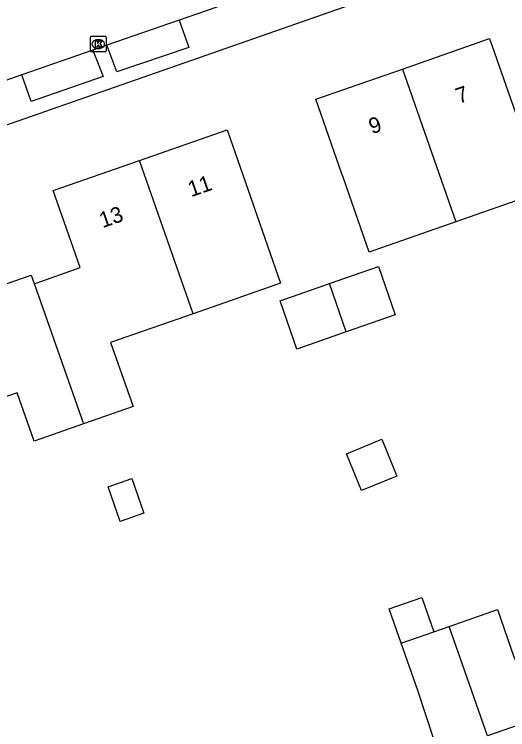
# Model space of a CAD drawing. Extents: x 158474 to 159560, y 388525 to 389605.
# Drawn here: x 158945.17 to 158976.45, y 389136.74 to 389182.1 of the extents above; entities that cross this region are included whole.
import ezdxf

# ---------------------------------------------------------------- set-up
doc = ezdxf.new("R2010")
doc.units = 0
for name, color, linetype in [('IMGEO_Kolk', 7, 'Continuous'), ('IMGEO_Pand', 7, 'Continuous'), ('IMGEO_Pand_nummerreeks', 7, 'Continuous'), ('IMGEO_Rijbaan_lokaal_open', 7, 'Continuous'), ('IMGEO_Voetpad_open', 7, 'Continuous')]:
    doc.layers.add(name, color=color, linetype=linetype)

msp = doc.modelspace()

# ---------------------------------------------------------------- linework, layer by layer
at = {"layer": 'IMGEO_Kolk'}
for p, q in [((158950.069, 389180.712), (158950.921, 389180.712)), ((158949.994, 389179.786), (158949.994, 389180.638)), ((158950.482, 389180.492), (158950.507, 389180.492)), ((158950.995, 389180.638), (158950.995, 389179.786)), ((158950.505, 389179.932), (158950.48, 389179.932)), ((158950.921, 389179.712), (158950.069, 389179.712))]:
    msp.add_line(p, q, dxfattribs=at)
for points in [[(158950.069, 389180.712), (158950.921, 389180.712)], [(158949.994, 389179.786), (158949.994, 389180.638)], [(158950.315, 389180.412), (158950.438, 389180.412), (158950.438, 389180.261), (158950.568, 389180.412), (158950.732, 389180.412), (158950.586, 389180.261), (158950.739, 389180.012), (158950.587, 389180.012), (158950.502, 389180.176), (158950.438, 389180.109), (158950.438, 389180.012), (158950.315, 389180.012), (158950.315, 389180.412)], [(158950.995, 389180.638), (158950.995, 389179.786)], [(158950.921, 389179.712), (158950.069, 389179.712)]]:
    msp.add_lwpolyline(points, dxfattribs=at)
for centre, start, end in [((158950.071, 389180.636), 91.552, 178.448), ((158950.071, 389180.636), 91.552, 178.448), ((158950.919, 389180.636), 1.552, 88.448), ((158950.919, 389180.636), 1.552, 88.448), ((158950.071, 389179.788), 181.552, 268.448), ((158950.071, 389179.788), 181.552, 268.448), ((158950.919, 389179.788), 271.552, 358.448), ((158950.919, 389179.788), 271.552, 358.448)]:
    msp.add_arc(centre, 0.0765, start, end, dxfattribs=at)
for centre, major_axis, ratio, start_param, end_param in [((158950.481, 389180.212), (-0.387, 0.002), 0.722429, 4.712389, 7.853982), ((158950.506, 389180.212), (-0.39, 0.002), 0.717154, 1.570796, 4.712389)]:
    msp.add_ellipse(centre, major_axis=major_axis, ratio=ratio, start_param=start_param, end_param=end_param, dxfattribs=at)
at = {"layer": 'IMGEO_Pand'}
for points in [[(158969.774, 389178.63), (158975.306, 389180.563), (158976.949, 389175.86), (158979.77, 389176.846), (158982.954, 389167.737), (158979.74, 389166.614), (158978.299, 389170.738), (158973.163, 389168.943)], [(158973.163, 389168.943), (158967.965, 389167.126), (158967.673, 389167.024), (158966.016, 389171.767), (158965.937, 389171.992), (158964.287, 389176.712), (158969.774, 389178.63)], [(158969.774, 389178.63), (158973.163, 389168.943)], [(158953.116, 389172.833), (158958.663, 389174.772), (158960.313, 389170.052), (158960.402, 389169.797), (158962.058, 389165.058), (158961.688, 389164.929), (158956.505, 389163.117)], [(158946.435, 389165.023), (158946.549, 389165.063), (158949.343, 389166.04), (158947.638, 389170.919), (158953.116, 389172.833)], [(158956.505, 389163.117), (158953.116, 389172.833)], [(158935.746, 389168.924), (158941.29, 389170.861), (158942.85, 389166.396), (158943.477, 389164.603), (158946.243, 389165.569), (158946.435, 389165.023)], [(158965.15, 389165.026), (158968.252, 389166.112), (158969.324, 389163.051), (158966.221, 389161.965)], [(158946.435, 389165.023), (158949.558, 389156.123)], [(158966.221, 389161.965), (158963.091, 389160.869), (158962.02, 389163.93), (158965.15, 389165.026)], [(158966.221, 389161.965), (158965.15, 389165.026)], [(158956.505, 389163.117), (158951.274, 389161.289), (158951.609, 389160.332), (158952.698, 389157.223), (158949.558, 389156.123)], [(158949.558, 389156.123), (158946.432, 389155.029), (158945.353, 389158.108), (158940.168, 389156.292), (158939.142, 389159.224)], [(158966.235, 389154.236), (158968.463, 389155.151), (158969.42, 389152.821), (158967.193, 389151.905), (158966.235, 389154.236)], [(158951.118, 389152.132), (158952.614, 389152.657), (158953.381, 389150.472), (158951.885, 389149.947), (158951.118, 389152.132)], [(158969.699, 389142.221), (158968.938, 389144.393), (158971.001, 389145.115), (158971.761, 389142.943)], [(158972.751, 389143.29), (158975.797, 389144.356), (158976.843, 389141.369), (158977.292, 389140.37), (158982.633, 389142.232)], [(158971.761, 389142.943), (158972.751, 389143.29)], [(158975.174, 389136.352), (158972.751, 389143.29)], [(158969.699, 389142.221), (158971.761, 389142.943)], [(158966.672, 389134.436), (158971.748, 389136.205), (158970.745, 389139.234), (158969.699, 389142.221)], [(158986.029, 389132.453), (158980.541, 389130.54), (158978.823, 389135.47), (158978.154, 389137.39), (158975.174, 389136.352)]]:
    msp.add_lwpolyline(points, dxfattribs=at)
at = {"layer": 'IMGEO_Rijbaan_lokaal_open'}
for points in [[(158961.986, 389183.958), (158955.627, 389181.737)], [(158955.627, 389181.737), (158951.027, 389180.141)], [(158950.152, 389179.838), (158945.652, 389178.269)], [(158951.027, 389180.141), (158950.152, 389179.838)], [(158945.652, 389178.269), (158938.84, 389175.876)]]:
    msp.add_lwpolyline(points, dxfattribs=at)
at = {"layer": 'IMGEO_Voetpad_open'}
for points in [[(158908.797, 389162.559), (158974.026, 389185.376)], [(158955.627, 389181.737), (158956.228, 389179.998), (158951.664, 389178.454), (158951.027, 389180.141)], [(158950.152, 389179.838), (158950.805, 389178.156), (158946.234, 389176.578), (158945.652, 389178.269)]]:
    msp.add_lwpolyline(points, dxfattribs=at)

# ---------------------------------------------------------------- texts
at = {"layer": 'IMGEO_Pand_nummerreeks'}
for s, rotation, p in [('7', 19.2605, (158973.362, 389176.41)), ('9', 19.2673, (158967.852, 389174.484)), ('11', 19.2634, (158956.385, 389170.502)), ('13', 19.2628, (158950.765, 389168.537))]:
    msp.add_text(s, height=1, rotation=rotation, dxfattribs=at).set_placement(p)

doc.saveas('drawing.dxf')
